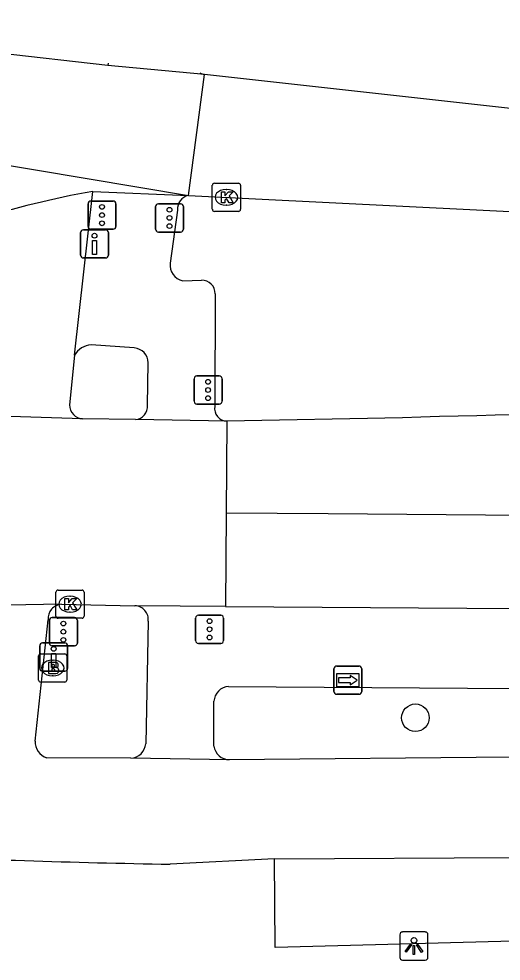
# Model space of a CAD drawing. Extents: x 161848 to 162726, y 385382 to 386521.
# Drawn here: x 162196.52 to 162213.64, y 386462.62 to 386496.05 of the extents above; entities that cross this region are included whole.
import ezdxf

# ---------------------------------------------------------------- set-up
doc = ezdxf.new("R2010")
doc.units = 0
for name, color, linetype in [('IMGEO_Boom', 7, 'Continuous'), ('IMGEO_Brandkraan', 7, 'Continuous'), ('IMGEO_Drukknoppaal', 7, 'Continuous'), ('IMGEO_Fietspad_gesloten', 7, 'Continuous'), ('IMGEO_Kolk', 7, 'Continuous'), ('IMGEO_Lichtpunt', 7, 'Continuous'), ('IMGEO_OVBaan_gesloten', 7, 'Continuous'), ('IMGEO_Rijbaan_regionaal_gesloten', 7, 'Continuous'), ('IMGEO_Verkeersregelinstallatiepaal', 7, 'Continuous'), ('IMGEO_Voetpad_open', 7, 'Continuous'), ('IMGEO_Wegwijzer', 7, 'Continuous')]:
    doc.layers.add(name, color=color, linetype=linetype)

msp = doc.modelspace()

# ---------------------------------------------------------------- linework, layer by layer
at = {"layer": 'IMGEO_Boom'}
msp.add_circle((162210.592, 386471.251), 0.489, dxfattribs=at)
at = {"layer": 'IMGEO_Brandkraan'}
for p, q in [((162197.222, 386472.591), (162197.222, 386473.443)), ((162197.297, 386473.517), (162198.149, 386473.517)), ((162198.223, 386473.443), (162198.223, 386472.591)), ((162197.71, 386473.297), (162197.735, 386473.297)), ((162197.733, 386472.737), (162197.708, 386472.737)), ((162198.149, 386472.517), (162197.297, 386472.517))]:
    msp.add_line(p, q, dxfattribs=at)
for points in [[(162197.222, 386472.591), (162197.222, 386473.443)], [(162197.297, 386473.517), (162198.149, 386473.517)], [(162198.223, 386473.443), (162198.223, 386472.591)], [(162197.57, 386473.217), (162197.57, 386472.817), (162197.783, 386472.817)], [(162197.801, 386473.217), (162197.57, 386473.217)], [(162197.749, 386473.136), (162197.695, 386473.136), (162197.695, 386473.06)], [(162197.695, 386473.06), (162197.748, 386473.06)], [(162197.757, 386472.984), (162197.695, 386472.984), (162197.695, 386472.903)], [(162197.695, 386472.903), (162197.757, 386472.903)], [(162198.149, 386472.517), (162197.297, 386472.517)]]:
    msp.add_lwpolyline(points, dxfattribs=at)
for centre, radius, start, end in [((162197.299, 386473.441), 0.0765, 91.552, 178.448), ((162197.299, 386473.441), 0.0765, 91.552, 178.448), ((162198.147, 386473.441), 0.0765, 1.552, 88.448), ((162198.147, 386473.441), 0.0765, 1.552, 88.448), ((162197.75, 386473.098), 0.0379, 267.8285, 90.9355), ((162197.805, 386473.072), 0.145, 59.4692, 91.5367), ((162197.83, 386473.119), 0.0922, 285.5137, 58.1501), ((162197.758, 386472.943), 0.0404, 269.8759, 90.5077), ((162197.789, 386473.068), 0.251, 268.6676, 293.5347), ((162197.835, 386472.927), 0.105, 301.3115, 78.989), ((162197.299, 386472.593), 0.0765, 181.552, 268.448), ((162197.299, 386472.593), 0.0765, 181.552, 268.448), ((162198.147, 386472.593), 0.0765, 271.552, 358.448), ((162198.147, 386472.593), 0.0765, 271.552, 358.448)]:
    msp.add_arc(centre, radius, start, end, dxfattribs=at)
for centre, major_axis, ratio, start_param, end_param in [((162197.709, 386473.017), (-0.387, 0.002), 0.722429, 4.712389, 7.853982), ((162197.734, 386473.017), (-0.39, 0.002), 0.717154, 1.570796, 4.712389)]:
    msp.add_ellipse(centre, major_axis=major_axis, ratio=ratio, start_param=start_param, end_param=end_param, dxfattribs=at)
at = {"layer": 'IMGEO_Drukknoppaal'}
for p, q in [((162198.709, 386487.664), (162198.709, 386488.464)), ((162198.709, 386488.464), (162198.709, 386487.664)), ((162198.809, 386488.564), (162199.599, 386488.564)), ((162199.599, 386488.564), (162198.809, 386488.564)), ((162199.699, 386488.464), (162199.699, 386487.664)), ((162199.699, 386487.664), (162199.699, 386488.464)), ((162199.599, 386487.564), (162198.809, 386487.564)), ((162198.809, 386487.564), (162199.599, 386487.564)), ((162197.261, 386473.005), (162197.261, 386473.805)), ((162197.261, 386473.805), (162197.261, 386473.005)), ((162197.361, 386473.905), (162198.151, 386473.905)), ((162198.151, 386473.905), (162197.361, 386473.905)), ((162198.251, 386473.805), (162198.251, 386473.005)), ((162198.251, 386473.005), (162198.251, 386473.805)), ((162198.151, 386472.905), (162197.361, 386472.905)), ((162197.361, 386472.905), (162198.151, 386472.905))]:
    msp.add_line(p, q, dxfattribs=at)
for points in [[(162199.279, 386488.189), (162199.279, 386487.689), (162199.129, 386487.689), (162199.129, 386488.189), (162199.279, 386488.189)], [(162197.831, 386473.53), (162197.831, 386473.03), (162197.681, 386473.03), (162197.681, 386473.53), (162197.831, 386473.53)]]:
    msp.add_lwpolyline(points, dxfattribs=at)
for centre in [(162199.204, 386488.354), (162197.756, 386473.695)]:
    msp.add_circle(centre, 0.085, dxfattribs=at)
for centre, start, end in [((162198.809, 386488.464), 90, 180), ((162198.809, 386488.464), 90, 180), ((162199.599, 386488.464), 0, 90), ((162199.599, 386488.464), 360, 90), ((162198.809, 386487.664), 180, 270), ((162198.809, 386487.664), 180, 270), ((162199.599, 386487.664), 270, 0), ((162199.599, 386487.664), 270, 0), ((162197.361, 386473.805), 90, 180), ((162197.361, 386473.805), 90, 180), ((162198.151, 386473.805), 0, 90), ((162198.151, 386473.805), 360, 90), ((162197.361, 386473.005), 180, 270), ((162197.361, 386473.005), 180, 270), ((162198.151, 386473.005), 270, 0), ((162198.151, 386473.005), 270, 0)]:
    msp.add_arc(centre, 0.1, start, end, dxfattribs=at)
at = {"layer": 'IMGEO_Fietspad_gesloten'}
for points in [[(162199.688, 386494.481), (162199.681, 386494.394)], [(162198.5, 386484.119), (162199.14, 386489.926)], [(162198.5, 386484.119), (162198.319, 386482.352)], [(162197.095, 386470.42), (162197.561, 386474.729)], [(162232.969, 386470.051), (162214.003, 386469.857), (162203.987, 386469.758)], [(162200.496, 386469.821), (162197.513, 386469.83)], [(162203.987, 386469.758), (162200.496, 386469.821)], [(162205.596, 386466.245), (162214.094, 386466.297), (162230.544, 386466.5)], [(162205.596, 386466.245), (162201.896, 386466.056)]]:
    msp.add_lwpolyline(points, dxfattribs=at)
for centre, radius, start, end in [((162198.823, 386482.359), 0.504, 180.8461, 265.451), ((162198.059, 386474.777), 0.5, 92.4134, 185.5115), ((162197.7, 386470.406), 0.605, 178.6343, 251.9989), ((162207.853, 386812.587), 346.582, 267.30542, 269.01508)]:
    msp.add_arc(centre, radius, start, end, dxfattribs=at)
at = {"layer": 'IMGEO_Kolk'}
for p, q in [((162203.386, 386489.29), (162203.386, 386490.142)), ((162203.461, 386490.216), (162204.313, 386490.216)), ((162204.387, 386490.142), (162204.387, 386489.29)), ((162203.874, 386489.996), (162203.899, 386489.996)), ((162203.897, 386489.436), (162203.872, 386489.436)), ((162204.313, 386489.216), (162203.461, 386489.216)), ((162197.911, 386475.782), (162198.763, 386475.782)), ((162197.836, 386474.856), (162197.836, 386475.708)), ((162198.324, 386475.562), (162198.349, 386475.562)), ((162198.837, 386475.708), (162198.837, 386474.856)), ((162198.763, 386474.782), (162197.911, 386474.782)), ((162198.347, 386475.002), (162198.322, 386475.002))]:
    msp.add_line(p, q, dxfattribs=at)
for points in [[(162203.386, 386489.29), (162203.386, 386490.142)], [(162203.461, 386490.216), (162204.313, 386490.216)], [(162204.387, 386490.142), (162204.387, 386489.29)], [(162203.707, 386489.916), (162203.83, 386489.916), (162203.83, 386489.765), (162203.96, 386489.916), (162204.124, 386489.916), (162203.978, 386489.765), (162204.131, 386489.516), (162203.979, 386489.516), (162203.894, 386489.68), (162203.83, 386489.613), (162203.83, 386489.516), (162203.707, 386489.516), (162203.707, 386489.916)], [(162204.313, 386489.216), (162203.461, 386489.216)], [(162197.911, 386475.782), (162198.763, 386475.782)], [(162197.836, 386474.856), (162197.836, 386475.708)], [(162198.157, 386475.482), (162198.28, 386475.482), (162198.28, 386475.331), (162198.41, 386475.482), (162198.574, 386475.482), (162198.428, 386475.331), (162198.581, 386475.082), (162198.429, 386475.082), (162198.344, 386475.246), (162198.28, 386475.179), (162198.28, 386475.082), (162198.157, 386475.082), (162198.157, 386475.482)], [(162198.837, 386475.708), (162198.837, 386474.856)], [(162198.763, 386474.782), (162197.911, 386474.782)]]:
    msp.add_lwpolyline(points, dxfattribs=at)
for centre, start, end in [((162203.463, 386490.14), 91.552, 178.448), ((162203.463, 386490.14), 91.552, 178.448), ((162204.311, 386490.14), 1.552, 88.448), ((162204.311, 386490.14), 1.552, 88.448), ((162203.463, 386489.292), 181.552, 268.448), ((162203.463, 386489.292), 181.552, 268.448), ((162204.311, 386489.292), 271.552, 358.448), ((162204.311, 386489.292), 271.552, 358.448), ((162197.913, 386475.706), 91.552, 178.448), ((162197.913, 386475.706), 91.552, 178.448), ((162198.761, 386475.706), 1.552, 88.448), ((162198.761, 386475.706), 1.552, 88.448), ((162197.913, 386474.858), 181.552, 268.448), ((162197.913, 386474.858), 181.552, 268.448), ((162198.761, 386474.858), 271.552, 358.448), ((162198.761, 386474.858), 271.552, 358.448)]:
    msp.add_arc(centre, 0.0765, start, end, dxfattribs=at)
for centre, major_axis, ratio, start_param, end_param in [((162203.873, 386489.716), (-0.387, 0.002), 0.722429, 4.712389, 7.853982), ((162203.898, 386489.716), (-0.39, 0.002), 0.717154, 1.570796, 4.712389), ((162198.323, 386475.282), (-0.387, 0.002), 0.722429, 4.712389, 7.853982), ((162198.348, 386475.282), (-0.39, 0.002), 0.717154, 1.570796, 4.712389)]:
    msp.add_ellipse(centre, major_axis=major_axis, ratio=ratio, start_param=start_param, end_param=end_param, dxfattribs=at)
at = {"layer": 'IMGEO_Lichtpunt'}
for p, q in [((162210.042, 386463.556), (162210.042, 386462.749)), ((162210.042, 386463.556), (162210.042, 386462.749)), ((162210.944, 386463.651), (162210.136, 386463.651)), ((162210.944, 386463.651), (162210.136, 386463.651)), ((162211.038, 386462.749), (162211.038, 386463.556)), ((162211.038, 386462.749), (162211.038, 386463.556)), ((162210.136, 386462.655), (162210.944, 386462.655)), ((162210.136, 386462.655), (162210.944, 386462.655))]:
    msp.add_line(p, q, dxfattribs=at)
for points in [[(162210.416, 386463.22), (162210.455, 386463.192), (162210.267, 386462.93), (162210.229, 386462.957), (162210.416, 386463.22)], [(162210.518, 386463.172), (162210.565, 386463.172), (162210.565, 386462.85), (162210.518, 386462.85), (162210.518, 386463.172)], [(162210.628, 386463.192), (162210.666, 386463.219), (162210.853, 386462.957), (162210.814, 386462.929), (162210.628, 386463.192)]]:
    msp.add_lwpolyline(points, dxfattribs=at)
msp.add_circle((162210.541, 386463.354), 0.0994, dxfattribs=at)
for centre, start, end in [((162210.136, 386463.556), 90, 180), ((162210.136, 386463.556), 90, 180), ((162210.944, 386463.556), 0, 90), ((162210.944, 386463.556), 0, 90), ((162210.136, 386462.749), 180, 270), ((162210.136, 386462.749), 180, 270), ((162210.944, 386462.749), 270, 0), ((162210.944, 386462.749), 270, 360)]:
    msp.add_arc(centre, 0.0946, start, end, dxfattribs=at)
at = {"layer": 'IMGEO_OVBaan_gesloten'}
for points in [[(162198.783, 386481.857), (162194.364, 386481.996)], [(162200.659, 386481.834), (162198.783, 386481.857)], [(162203.901, 386481.776), (162200.659, 386481.834)], [(162203.901, 386481.776), (162203.879, 386478.517)], [(162210.132, 386481.896), (162203.901, 386481.776)], [(162203.879, 386478.517), (162203.856, 386475.204)], [(162203.879, 386478.517), (162207.499, 386478.499), (162225.631, 386478.344), (162229.576, 386478.275), (162237.547, 386477.999), (162245.603, 386477.602), (162249.559, 386477.358), (162257.626, 386476.801), (162269.193, 386475.794), (162285.151, 386474.284), (162317.466, 386470.701), (162367.904, 386465.109), (162371.653, 386464.701), (162386.186, 386463.118), (162391.179, 386462.616)], [(162198.038, 386475.277), (162193.59, 386475.197)], [(162198.038, 386475.277), (162200.64, 386475.226)], [(162203.856, 386475.204), (162200.64, 386475.226)], [(162203.856, 386475.204), (162226.128, 386475.051)]]:
    msp.add_lwpolyline(points, dxfattribs=at)
msp.add_arc((162221.423, 386121.443), 360.629, 88.44513, 91.7941, dxfattribs=at)
at = {"layer": 'IMGEO_Rijbaan_regionaal_gesloten'}
for points in [[(162151.102, 386496.048), (162182.435, 386493.152), (162202.535, 386489.783)], [(162199.681, 386494.394), (162195.709, 386494.837)], [(162203.108, 386494.074), (162199.681, 386494.394)], [(162202.535, 386489.783), (162203.108, 386494.074)], [(162231.414, 386490.929), (162203.108, 386494.074)], [(162199.14, 386489.926), (162202.535, 386489.783)], [(162202.535, 386489.783), (162215.138, 386489.158), (162218.15, 386488.909), (162251.92, 386485.227)]]:
    msp.add_lwpolyline(points, dxfattribs=at)
msp.add_arc((162205.559, 386454.447), 36.055, 100.2547, 107.0136, dxfattribs=at)
at = {"layer": 'IMGEO_Verkeersregelinstallatiepaal'}
for p, q in [((162198.977, 386488.685), (162198.977, 386489.485)), ((162198.977, 386489.485), (162198.977, 386488.685)), ((162199.077, 386489.585), (162199.867, 386489.585)), ((162199.867, 386489.585), (162199.077, 386489.585)), ((162199.967, 386489.485), (162199.967, 386488.685)), ((162199.967, 386488.685), (162199.967, 386489.485)), ((162201.472, 386489.485), (162202.262, 386489.485)), ((162202.262, 386489.485), (162201.472, 386489.485)), ((162201.372, 386488.585), (162201.372, 386489.385)), ((162201.372, 386489.385), (162201.372, 386488.585)), ((162202.362, 386489.385), (162202.362, 386488.585)), ((162202.362, 386488.585), (162202.362, 386489.385)), ((162199.867, 386488.585), (162199.077, 386488.585)), ((162199.077, 386488.585), (162199.867, 386488.585)), ((162202.262, 386488.485), (162201.472, 386488.485)), ((162201.472, 386488.485), (162202.262, 386488.485)), ((162202.74, 386482.48), (162202.74, 386483.28)), ((162202.74, 386483.28), (162202.74, 386482.48)), ((162202.84, 386483.38), (162203.63, 386483.38)), ((162203.63, 386483.38), (162202.84, 386483.38)), ((162203.73, 386483.28), (162203.73, 386482.48)), ((162203.73, 386482.48), (162203.73, 386483.28)), ((162203.63, 386482.38), (162202.84, 386482.38)), ((162202.84, 386482.38), (162203.63, 386482.38)), ((162197.706, 386474.804), (162198.496, 386474.804)), ((162198.496, 386474.804), (162197.706, 386474.804)), ((162202.793, 386473.99), (162202.793, 386474.79)), ((162202.793, 386474.79), (162202.793, 386473.99)), ((162202.893, 386474.89), (162203.683, 386474.89)), ((162203.683, 386474.89), (162202.893, 386474.89)), ((162203.783, 386474.79), (162203.783, 386473.99)), ((162203.783, 386473.99), (162203.783, 386474.79)), ((162197.606, 386473.904), (162197.606, 386474.704)), ((162197.606, 386474.704), (162197.606, 386473.904)), ((162198.596, 386474.704), (162198.596, 386473.904)), ((162198.596, 386473.904), (162198.596, 386474.704)), ((162198.496, 386473.804), (162197.706, 386473.804)), ((162197.706, 386473.804), (162198.496, 386473.804)), ((162203.683, 386473.89), (162202.893, 386473.89)), ((162202.893, 386473.89), (162203.683, 386473.89))]:
    msp.add_line(p, q, dxfattribs=at)
for centre in [(162199.472, 386489.375), (162199.472, 386489.085), (162201.867, 386489.275), (162199.472, 386488.795), (162201.867, 386488.985), (162201.867, 386488.695), (162203.235, 386483.17), (162203.235, 386482.88), (162203.235, 386482.59), (162203.288, 386474.68), (162198.101, 386474.594), (162198.101, 386474.304), (162203.288, 386474.39), (162198.101, 386474.014), (162203.288, 386474.1)]:
    msp.add_circle(centre, 0.085, dxfattribs=at)
for centre, start, end in [((162199.077, 386489.485), 90, 180), ((162199.077, 386489.485), 90, 180), ((162199.867, 386489.485), 0, 90), ((162199.867, 386489.485), 360, 90), ((162201.472, 386489.385), 90, 180), ((162201.472, 386489.385), 90, 180), ((162202.262, 386489.385), 0, 90), ((162202.262, 386489.385), 360, 90), ((162199.077, 386488.685), 180, 270), ((162199.077, 386488.685), 180, 270), ((162199.867, 386488.685), 270, 0), ((162199.867, 386488.685), 270, 0), ((162201.472, 386488.585), 180, 270), ((162201.472, 386488.585), 180, 270), ((162202.262, 386488.585), 270, 0), ((162202.262, 386488.585), 270, 0), ((162202.84, 386483.28), 90, 180), ((162202.84, 386483.28), 90, 180), ((162203.63, 386483.28), 0, 90), ((162203.63, 386483.28), 360, 90), ((162202.84, 386482.48), 180, 270), ((162202.84, 386482.48), 180, 270), ((162203.63, 386482.48), 270, 0), ((162203.63, 386482.48), 270, 0), ((162197.706, 386474.704), 90, 180), ((162197.706, 386474.704), 90, 180), ((162198.496, 386474.704), 0, 90), ((162198.496, 386474.704), 360, 90), ((162202.893, 386474.79), 90, 180), ((162202.893, 386474.79), 90, 180), ((162203.683, 386474.79), 0, 90), ((162203.683, 386474.79), 360, 90), ((162197.706, 386473.904), 180, 270), ((162197.706, 386473.904), 180, 270), ((162198.496, 386473.904), 270, 0), ((162198.496, 386473.904), 270, 0), ((162202.893, 386473.99), 180, 270), ((162202.893, 386473.99), 180, 270), ((162203.683, 386473.99), 270, 0), ((162203.683, 386473.99), 270, 0)]:
    msp.add_arc(centre, 0.1, start, end, dxfattribs=at)
at = {"layer": 'IMGEO_Voetpad_open'}
for points in [[(162202.15, 386489.263), (162201.888, 386487.381)], [(162202.338, 386486.759), (162203.003, 386486.771)], [(162203.484, 386486.291), (162203.475, 386482.301)], [(162200.613, 386484.372), (162199.084, 386484.477)], [(162201.087, 386482.339), (162201.111, 386483.849)], [(162201.108, 386474.675), (162201.024, 386470.331)], [(162203.966, 386472.365), (162225.995, 386472.21)], [(162203.445, 386470.249), (162203.442, 386471.837)], [(162216.731, 386463.398), (162205.617, 386463.102), (162205.596, 386466.245)]]:
    msp.add_lwpolyline(points, dxfattribs=at)
for centre, radius, start, end in [((162203.205, 386494.574), 0.509, 239.7413, 258.9698), ((162202.653, 386489.293), 0.504, 103.5295, 183.4391), ((162202.449, 386487.313), 0.565, 173.0862, 258.6832), ((162203.024, 386486.311), 0.461, 357.5446, 92.5747), ((162199.117, 386483.767), 0.711, 92.6949, 150.3228), ((162200.582, 386483.844), 0.529, 0.52, 86.6747), ((162200.621, 386482.3), 0.468, 274.6523, 4.7835), ((162203.918, 386482.225), 0.45, 170.2948, 267.819), ((162200.627, 386474.741), 0.485, 352.2208, 88.466), ((162204.009, 386471.798), 0.568, 94.3452, 176.0905), ((162200.474, 386470.372), 0.551, 272.2406, 355.7725), ((162204.014, 386470.332), 0.575, 188.3118, 267.3411)]:
    msp.add_arc(centre, radius, start, end, dxfattribs=at)
at = {"layer": 'IMGEO_Wegwijzer'}
for p, q in [((162207.801, 386473.086), (162208.591, 386473.086)), ((162208.591, 386473.086), (162207.801, 386473.086)), ((162207.701, 386472.186), (162207.701, 386472.986)), ((162207.701, 386472.986), (162207.701, 386472.186)), ((162208.691, 386472.986), (162208.691, 386472.186)), ((162208.691, 386472.186), (162208.691, 386472.986)), ((162208.591, 386472.086), (162207.801, 386472.086)), ((162207.801, 386472.086), (162208.591, 386472.086))]:
    msp.add_line(p, q, dxfattribs=at)
for points in [[(162207.802, 386472.818), (162208.59, 386472.818), (162208.59, 386472.354), (162207.802, 386472.354), (162207.802, 386472.818)], [(162207.867, 386472.67), (162207.867, 386472.586), (162207.867, 386472.502), (162208.278, 386472.502), (162208.278, 386472.419), (162208.525, 386472.586), (162208.278, 386472.753), (162208.278, 386472.67), (162207.867, 386472.67)]]:
    msp.add_lwpolyline(points, dxfattribs=at)
for centre, start, end in [((162207.801, 386472.986), 90, 180), ((162207.801, 386472.986), 90, 180), ((162208.591, 386472.986), 0, 90), ((162208.591, 386472.986), 360, 90), ((162207.801, 386472.186), 180, 270), ((162207.801, 386472.186), 180, 270), ((162208.591, 386472.186), 270, 0), ((162208.591, 386472.186), 270, 0)]:
    msp.add_arc(centre, 0.1, start, end, dxfattribs=at)

doc.saveas('drawing.dxf')
